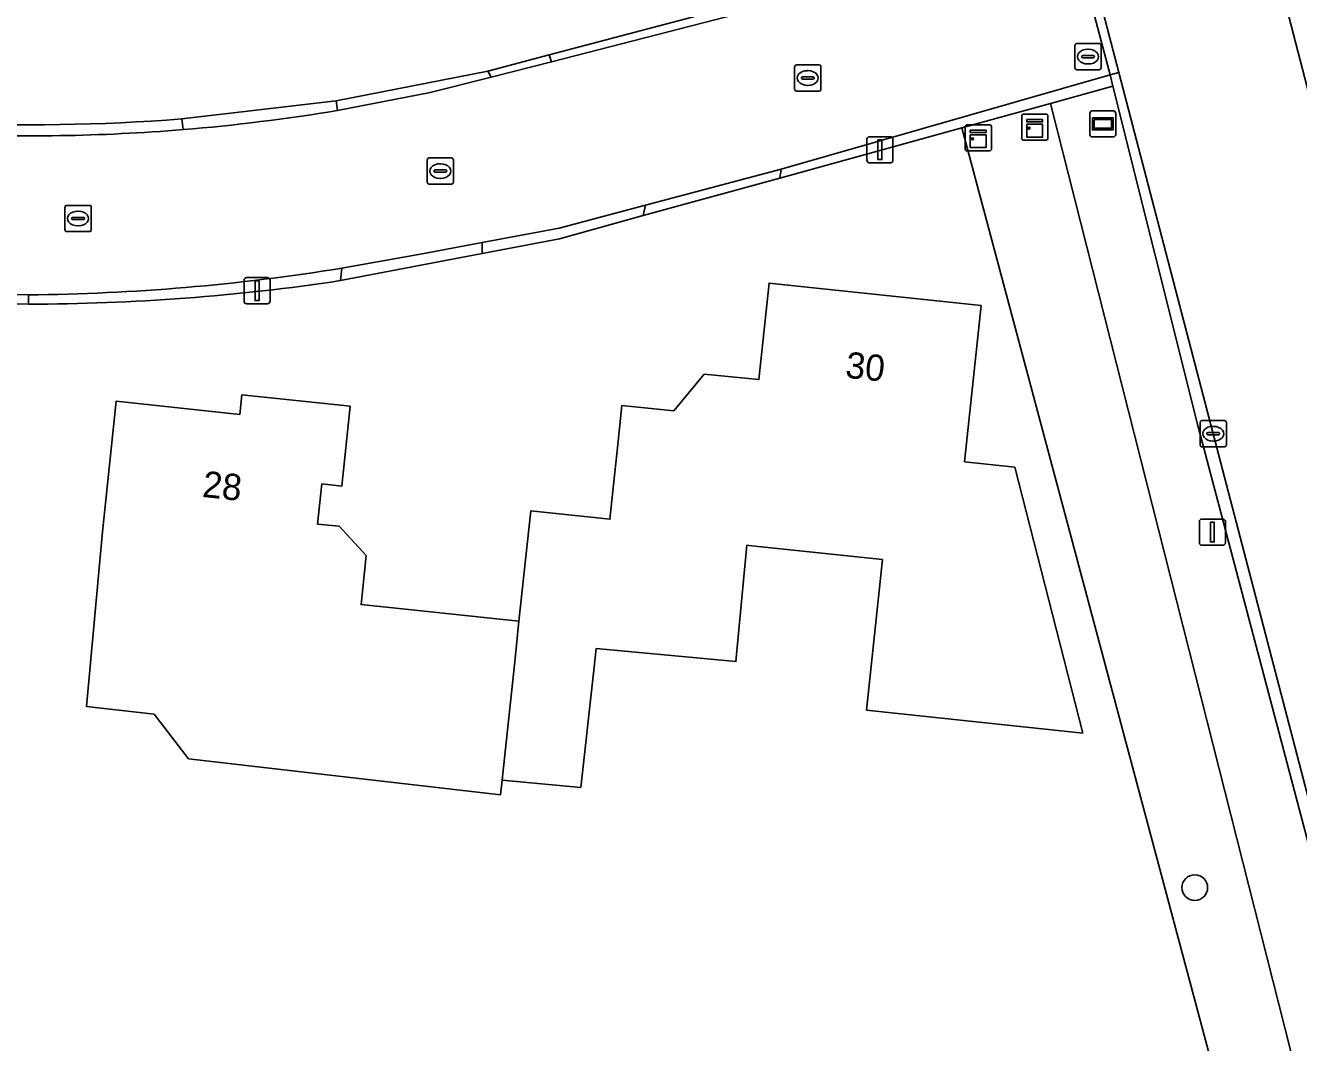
# Model space of a CAD drawing. Extents: x 162156 to 163172, y 378995 to 380779.
# Drawn here: x 162615.97 to 162664.49, y 380502.14 to 380540.91 of the extents above; entities that cross this region are included whole.
import ezdxf

# ---------------------------------------------------------------- set-up
doc = ezdxf.new("R2010")
doc.units = 0
for name, color, linetype in [('IMGEO_Boom', 7, 'Continuous'), ('IMGEO_Brandkraan', 7, 'Continuous'), ('IMGEO_Erf', 7, 'Continuous'), ('IMGEO_Groenvoorziening', 7, 'Continuous'), ('IMGEO_Kast', 7, 'Continuous'), ('IMGEO_Kolk', 7, 'Continuous'), ('IMGEO_Lichtmast', 7, 'Continuous'), ('IMGEO_Pand', 7, 'Continuous'), ('IMGEO_Pand_nummerreeks', 7, 'Continuous'), ('IMGEO_Rijbaan_lokaal_gesloten', 7, 'Continuous'), ('IMGEO_Rijbaan_lokaal_open', 7, 'Continuous'), ('IMGEO_Straatnaambord', 7, 'Continuous'), ('IMGEO_Voetpad_open', 7, 'Continuous')]:
    doc.layers.add(name, color=color, linetype=linetype)

msp = doc.modelspace()

# ---------------------------------------------------------------- linework, layer by layer
at = {"layer": 'IMGEO_Boom'}
msp.add_circle((162660.541, 380508.047), 0.489, dxfattribs=at)
at = {"layer": 'IMGEO_Brandkraan'}
for p, q in [((162655.97, 380539.3), (162655.97, 380540.152)), ((162656.045, 380540.226), (162656.897, 380540.226)), ((162656.971, 380540.152), (162656.971, 380539.3)), ((162656.229, 380539.72), (162656.229, 380539.732)), ((162656.667, 380539.683), (162656.269, 380539.683)), ((162656.272, 380539.769), (162656.67, 380539.769)), ((162656.458, 380540.006), (162656.483, 380540.006)), ((162656.713, 380539.732), (162656.713, 380539.72)), ((162656.897, 380539.226), (162656.045, 380539.226)), ((162656.481, 380539.446), (162656.456, 380539.446))]:
    msp.add_line(p, q, dxfattribs=at)
for points in [[(162655.97, 380539.3), (162655.97, 380540.152)], [(162656.045, 380540.226), (162656.897, 380540.226)], [(162656.971, 380540.152), (162656.971, 380539.3)], [(162656.897, 380539.226), (162656.045, 380539.226)]]:
    msp.add_lwpolyline(points, dxfattribs=at)
for centre, radius, start, end in [((162656.047, 380540.15), 0.0765, 91.552, 178.448), ((162656.047, 380540.15), 0.0765, 91.552, 178.448), ((162656.895, 380540.15), 0.0765, 1.552, 88.448), ((162656.895, 380540.15), 0.0765, 1.552, 88.448), ((162656.269, 380539.729), 0.0403, 85.8775, 175.7526), ((162656.266, 380539.719), 0.0366, 178.938, 274.7102), ((162656.67, 380539.726), 0.043, 264.8664, 352.4533), ((162656.674, 380539.731), 0.0386, 1.7309, 96.639), ((162656.047, 380539.302), 0.0765, 181.552, 268.448), ((162656.047, 380539.302), 0.0765, 181.552, 268.448), ((162656.895, 380539.302), 0.0765, 271.552, 358.448), ((162656.895, 380539.302), 0.0765, 271.552, 358.448)]:
    msp.add_arc(centre, radius, start, end, dxfattribs=at)
for centre, major_axis, ratio, start_param, end_param in [((162656.457, 380539.726), (-0.387, 0.002), 0.722429, 4.712389, 7.853982), ((162656.482, 380539.726), (-0.39, 0.002), 0.717154, 1.570796, 4.712389)]:
    msp.add_ellipse(centre, major_axis=major_axis, ratio=ratio, start_param=start_param, end_param=end_param, dxfattribs=at)
at = {"layer": 'IMGEO_Erf'}
for points in [[(162621.927, 380537.349), (162627.808, 380538.035), (162633.595, 380539.175), (162635.932, 380539.794), (162654.148, 380544.616), (162648.088, 380567.05), (162647.078, 380570.219), (162645.238, 380574.709), (162641.879, 380580.728)], [(162651.656, 380537.009), (162644.718, 380535.098), (162639.517, 380533.665), (162636.325, 380532.786), (162633.372, 380532.22), (162627.981, 380531.187)], [(162661.54, 380500), (162651.656, 380537.009)], [(162616.08, 380530.288), (162610.93, 380530.447)]]:
    msp.add_lwpolyline(points, dxfattribs=at)
msp.add_lwpolyline([(162618.898, 380521.616), (162619.422, 380526.588), (162624.141, 380526.088), (162624.22, 380526.833), (162628.344, 380526.396), (162628.021, 380523.356), (162627.267, 380523.436), (162627.105, 380521.908), (162627.931, 380521.821), (162628.958, 380520.706), (162628.759, 380518.84), (162634.78, 380518.202), (162635.226, 380522.41), (162638.245, 380522.092), (162638.545, 380524.941), (162638.702, 380526.428), (162640.684, 380526.225), (162641.839, 380527.617), (162643.924, 380527.412), (162644.312, 380531.09), (162652.396, 380530.238), (162651.767, 380524.274), (162653.68, 380524.072), (162656.269, 380513.94), (162648.027, 380514.809), (162648.633, 380520.554), (162643.657, 380521.079), (162643.465, 380521.099), (162643.047, 380516.664), (162637.725, 380517.166), (162637.637, 380516.338), (162637.133, 380511.867), (162634.139, 380512.149), (162634.079, 380511.586), (162622.186, 380512.958), (162620.868, 380514.663), (162618.29, 380514.954)], close=True, dxfattribs=at)
for centre, radius, start, end in [((162616.119, 380612.475), 75.35, 260.25972, 274.42087), ((162615.973, 380610.923), 80.635, 270.07581, 278.56401)]:
    msp.add_arc(centre, radius, start, end, dxfattribs=at)
at = {"layer": 'IMGEO_Groenvoorziening'}
for points in [[(162660.655, 380525.668), (162657.416, 380538.596), (162655.034, 380537.94), (162664.661, 380500), (162670.147, 380478.375), (162671.065, 380478.615), (162671.005, 380478.911), (162671.486, 380479.608), (162671.361, 380480.235), (162672.577, 380480.608), (162667.446, 380500)], [(162670.147, 380478.375), (162664.661, 380500), (162655.034, 380537.94), (162651.656, 380537.009), (162661.54, 380500), (162667.543, 380477.694)]]:
    msp.add_lwpolyline(points, close=True, dxfattribs=at)
at = {"layer": 'IMGEO_Kast'}
for p, q in [((162653.942, 380536.61), (162653.942, 380537.451)), ((162653.942, 380537.451), (162653.942, 380536.61)), ((162654.017, 380537.535), (162654.858, 380537.535)), ((162654.858, 380537.535), (162654.017, 380537.535)), ((162654.942, 380537.46), (162654.942, 380536.619)), ((162654.942, 380536.619), (162654.942, 380537.46)), ((162651.789, 380536.205), (162651.789, 380537.046)), ((162651.789, 380537.046), (162651.789, 380536.205)), ((162651.864, 380537.13), (162652.705, 380537.13)), ((162652.705, 380537.13), (162651.864, 380537.13)), ((162652.789, 380537.055), (162652.789, 380536.214)), ((162652.789, 380536.214), (162652.789, 380537.055)), ((162654.867, 380536.535), (162654.026, 380536.535)), ((162654.026, 380536.535), (162654.867, 380536.535)), ((162652.714, 380536.13), (162651.873, 380536.13)), ((162651.873, 380536.13), (162652.714, 380536.13))]:
    msp.add_line(p, q, dxfattribs=at)
for points in [[(162654.137, 380537.325), (162654.737, 380537.325), (162654.737, 380537.24), (162654.137, 380537.24), (162654.137, 380537.325)], [(162651.984, 380536.92), (162652.584, 380536.92), (162652.584, 380536.835), (162651.984, 380536.835), (162651.984, 380536.92)], [(162651.984, 380536.745), (162652.584, 380536.745), (162652.584, 380536.256), (162651.984, 380536.256), (162651.984, 380536.745)], [(162654.137, 380537.15), (162654.737, 380537.15), (162654.737, 380536.661), (162654.137, 380536.661), (162654.137, 380537.15)]]:
    msp.add_lwpolyline(points, dxfattribs=at)
for centre in [(162654.221, 380536.999), (162652.068, 380536.594)]:
    msp.add_circle(centre, 0.0377, dxfattribs=at)
for centre, start, end in [((162654.02, 380537.457), 92.4484, 184.2845), ((162654.02, 380537.457), 92.4484, 184.2845), ((162654.864, 380537.457), 2.4484, 94.2845), ((162654.864, 380537.457), 2.4484, 94.2845), ((162651.867, 380537.052), 92.4484, 184.2845), ((162651.867, 380537.052), 92.4484, 184.2845), ((162652.711, 380537.052), 2.4484, 94.2845), ((162652.711, 380537.052), 2.4484, 94.2845), ((162651.867, 380536.208), 182.4484, 274.2845), ((162651.867, 380536.208), 182.4484, 274.2845), ((162652.711, 380536.208), 272.4484, 4.2845), ((162652.711, 380536.208), 272.4484, 4.2845), ((162654.02, 380536.613), 182.4484, 274.2845), ((162654.02, 380536.613), 182.4484, 274.2845), ((162654.864, 380536.613), 272.4484, 4.2845), ((162654.864, 380536.613), 272.4484, 4.2845)]:
    msp.add_arc(centre, 0.0779, start, end, dxfattribs=at)
at = {"layer": 'IMGEO_Kolk'}
for p, q in [((162645.288, 380538.485), (162645.288, 380539.337)), ((162645.363, 380539.411), (162646.215, 380539.411)), ((162645.776, 380539.191), (162645.801, 380539.191)), ((162646.289, 380539.337), (162646.289, 380538.485)), ((162645.547, 380538.905), (162645.547, 380538.917)), ((162645.985, 380538.868), (162645.587, 380538.868)), ((162645.59, 380538.954), (162645.988, 380538.954)), ((162645.799, 380538.631), (162645.774, 380538.631)), ((162646.031, 380538.917), (162646.031, 380538.905)), ((162646.215, 380538.411), (162645.363, 380538.411)), ((162631.281, 380534.937), (162631.281, 380535.789)), ((162631.356, 380535.863), (162632.208, 380535.863)), ((162632.282, 380535.789), (162632.282, 380534.937)), ((162631.54, 380535.357), (162631.54, 380535.369)), ((162631.978, 380535.32), (162631.58, 380535.32)), ((162631.583, 380535.406), (162631.981, 380535.406)), ((162631.769, 380535.643), (162631.794, 380535.643)), ((162632.024, 380535.369), (162632.024, 380535.357)), ((162632.208, 380534.863), (162631.356, 380534.863)), ((162631.792, 380535.083), (162631.767, 380535.083)), ((162617.474, 380533.128), (162617.474, 380533.98)), ((162617.549, 380534.054), (162618.401, 380534.054)), ((162617.962, 380533.834), (162617.987, 380533.834)), ((162618.475, 380533.98), (162618.475, 380533.128)), ((162617.733, 380533.548), (162617.733, 380533.56)), ((162618.171, 380533.511), (162617.773, 380533.511)), ((162617.776, 380533.597), (162618.174, 380533.597)), ((162618.217, 380533.56), (162618.217, 380533.548)), ((162618.401, 380533.054), (162617.549, 380533.054)), ((162617.985, 380533.274), (162617.96, 380533.274)), ((162660.742, 380524.925), (162660.742, 380525.777)), ((162660.817, 380525.851), (162661.669, 380525.851)), ((162661.23, 380525.631), (162661.255, 380525.631)), ((162661.743, 380525.777), (162661.743, 380524.925)), ((162661.001, 380525.345), (162661.001, 380525.357)), ((162661.439, 380525.308), (162661.041, 380525.308)), ((162661.044, 380525.394), (162661.442, 380525.394)), ((162661.253, 380525.071), (162661.228, 380525.071)), ((162661.485, 380525.357), (162661.485, 380525.345)), ((162661.669, 380524.851), (162660.817, 380524.851))]:
    msp.add_line(p, q, dxfattribs=at)
for points in [[(162645.288, 380538.485), (162645.288, 380539.337)], [(162645.363, 380539.411), (162646.215, 380539.411)], [(162646.289, 380539.337), (162646.289, 380538.485)], [(162646.215, 380538.411), (162645.363, 380538.411)], [(162631.281, 380534.937), (162631.281, 380535.789)], [(162631.356, 380535.863), (162632.208, 380535.863)], [(162632.282, 380535.789), (162632.282, 380534.937)], [(162632.208, 380534.863), (162631.356, 380534.863)], [(162617.474, 380533.128), (162617.474, 380533.98)], [(162617.549, 380534.054), (162618.401, 380534.054)], [(162618.475, 380533.98), (162618.475, 380533.128)], [(162618.401, 380533.054), (162617.549, 380533.054)], [(162660.742, 380524.925), (162660.742, 380525.777)], [(162660.817, 380525.851), (162661.669, 380525.851)], [(162661.743, 380525.777), (162661.743, 380524.925)], [(162661.669, 380524.851), (162660.817, 380524.851)]]:
    msp.add_lwpolyline(points, dxfattribs=at)
for centre, radius, start, end in [((162645.365, 380539.335), 0.0765, 91.552, 178.448), ((162645.365, 380539.335), 0.0765, 91.552, 178.448), ((162646.213, 380539.335), 0.0765, 1.552, 88.448), ((162646.213, 380539.335), 0.0765, 1.552, 88.448), ((162645.587, 380538.914), 0.0403, 85.8775, 175.7526), ((162645.584, 380538.904), 0.0366, 178.938, 274.7102), ((162645.988, 380538.911), 0.043, 264.8664, 352.4533), ((162645.992, 380538.916), 0.0386, 1.7309, 96.639), ((162645.365, 380538.487), 0.0765, 181.552, 268.448), ((162645.365, 380538.487), 0.0765, 181.552, 268.448), ((162646.213, 380538.487), 0.0765, 271.552, 358.448), ((162646.213, 380538.487), 0.0765, 271.552, 358.448), ((162631.358, 380535.787), 0.0765, 91.552, 178.448), ((162631.358, 380535.787), 0.0765, 91.552, 178.448), ((162632.206, 380535.787), 0.0765, 1.552, 88.448), ((162632.206, 380535.787), 0.0765, 1.552, 88.448), ((162631.58, 380535.366), 0.0403, 85.8775, 175.7526), ((162631.577, 380535.356), 0.0366, 178.938, 274.7102), ((162631.981, 380535.363), 0.043, 264.8664, 352.4533), ((162631.985, 380535.368), 0.0386, 1.7309, 96.639), ((162631.358, 380534.939), 0.0765, 181.552, 268.448), ((162631.358, 380534.939), 0.0765, 181.552, 268.448), ((162632.206, 380534.939), 0.0765, 271.552, 358.448), ((162632.206, 380534.939), 0.0765, 271.552, 358.448), ((162617.551, 380533.978), 0.0765, 91.552, 178.448), ((162617.551, 380533.978), 0.0765, 91.552, 178.448), ((162618.399, 380533.978), 0.0765, 1.552, 88.448), ((162618.399, 380533.978), 0.0765, 1.552, 88.448), ((162617.773, 380533.557), 0.0403, 85.8775, 175.7526), ((162617.77, 380533.547), 0.0366, 178.938, 274.7102), ((162618.174, 380533.554), 0.043, 264.8664, 352.4533), ((162618.178, 380533.559), 0.0386, 1.7309, 96.639), ((162617.551, 380533.13), 0.0765, 181.552, 268.448), ((162617.551, 380533.13), 0.0765, 181.552, 268.448), ((162618.399, 380533.13), 0.0765, 271.552, 358.448), ((162618.399, 380533.13), 0.0765, 271.552, 358.448), ((162660.819, 380525.775), 0.0765, 91.552, 178.448), ((162660.819, 380525.775), 0.0765, 91.552, 178.448), ((162661.667, 380525.775), 0.0765, 1.552, 88.448), ((162661.667, 380525.775), 0.0765, 1.552, 88.448), ((162661.041, 380525.354), 0.0403, 85.8775, 175.7526), ((162661.038, 380525.344), 0.0366, 178.938, 274.7102), ((162661.442, 380525.351), 0.043, 264.8664, 352.4533), ((162661.446, 380525.356), 0.0386, 1.7309, 96.639), ((162660.819, 380524.927), 0.0765, 181.552, 268.448), ((162660.819, 380524.927), 0.0765, 181.552, 268.448), ((162661.667, 380524.927), 0.0765, 271.552, 358.448), ((162661.667, 380524.927), 0.0765, 271.552, 358.448)]:
    msp.add_arc(centre, radius, start, end, dxfattribs=at)
for centre, major_axis, ratio, start_param, end_param in [((162645.775, 380538.911), (-0.387, 0.002), 0.722429, 4.712389, 7.853982), ((162645.8, 380538.911), (-0.39, 0.002), 0.717154, 1.570796, 4.712389), ((162631.768, 380535.363), (-0.387, 0.002), 0.722429, 4.712389, 7.853982), ((162631.793, 380535.363), (-0.39, 0.002), 0.717154, 1.570796, 4.712389), ((162617.961, 380533.554), (-0.387, 0.002), 0.722429, 4.712389, 7.853982), ((162617.986, 380533.554), (-0.39, 0.002), 0.717154, 1.570796, 4.712389), ((162661.229, 380525.351), (-0.387, 0.002), 0.722429, 4.712389, 7.853982), ((162661.254, 380525.351), (-0.39, 0.002), 0.717154, 1.570796, 4.712389)]:
    msp.add_ellipse(centre, major_axis=major_axis, ratio=ratio, start_param=start_param, end_param=end_param, dxfattribs=at)
at = {"layer": 'IMGEO_Lichtmast'}
for p, q in [((162648.042, 380535.774), (162648.042, 380536.574)), ((162648.042, 380536.574), (162648.042, 380535.774)), ((162648.142, 380536.674), (162648.932, 380536.674)), ((162648.932, 380536.674), (162648.142, 380536.674)), ((162649.032, 380536.574), (162649.032, 380535.774)), ((162649.032, 380535.774), (162649.032, 380536.574)), ((162648.932, 380535.674), (162648.142, 380535.674)), ((162648.142, 380535.674), (162648.932, 380535.674)), ((162624.302, 380530.401), (162624.302, 380531.201)), ((162624.302, 380531.201), (162624.302, 380530.401)), ((162624.402, 380531.301), (162625.192, 380531.301)), ((162625.192, 380531.301), (162624.402, 380531.301)), ((162625.292, 380531.201), (162625.292, 380530.401)), ((162625.292, 380530.401), (162625.292, 380531.201)), ((162625.192, 380530.301), (162624.402, 380530.301)), ((162624.402, 380530.301), (162625.192, 380530.301)), ((162660.715, 380521.198), (162660.715, 380521.998)), ((162660.715, 380521.998), (162660.715, 380521.198)), ((162660.815, 380522.098), (162661.605, 380522.098)), ((162661.605, 380522.098), (162660.815, 380522.098)), ((162661.705, 380521.998), (162661.705, 380521.198)), ((162661.705, 380521.198), (162661.705, 380521.998)), ((162661.605, 380521.098), (162660.815, 380521.098)), ((162660.815, 380521.098), (162661.605, 380521.098))]:
    msp.add_line(p, q, dxfattribs=at)
for points in [[(162648.462, 380536.549), (162648.612, 380536.549), (162648.612, 380535.799), (162648.462, 380535.799), (162648.462, 380536.549)], [(162624.722, 380531.176), (162624.872, 380531.176), (162624.872, 380530.426), (162624.722, 380530.426), (162624.722, 380531.176)], [(162661.135, 380521.973), (162661.285, 380521.973), (162661.285, 380521.223), (162661.135, 380521.223), (162661.135, 380521.973)]]:
    msp.add_lwpolyline(points, dxfattribs=at)
for centre, start, end in [((162648.142, 380536.574), 90, 180), ((162648.142, 380536.574), 90, 180), ((162648.932, 380536.574), 0, 90), ((162648.932, 380536.574), 360, 90), ((162648.142, 380535.774), 180, 270), ((162648.142, 380535.774), 180, 270), ((162648.932, 380535.774), 270, 0), ((162648.932, 380535.774), 270, 0), ((162624.402, 380531.201), 90, 180), ((162624.402, 380531.201), 90, 180), ((162625.192, 380531.201), 0, 90), ((162625.192, 380531.201), 360, 90), ((162624.402, 380530.401), 180, 270), ((162624.402, 380530.401), 180, 270), ((162625.192, 380530.401), 270, 0), ((162625.192, 380530.401), 270, 0), ((162660.815, 380521.998), 90, 180), ((162660.815, 380521.998), 90, 180), ((162661.605, 380521.998), 0, 90), ((162661.605, 380521.998), 360, 90), ((162660.815, 380521.198), 180, 270), ((162660.815, 380521.198), 180, 270), ((162661.605, 380521.198), 270, 0), ((162661.605, 380521.198), 270, 0)]:
    msp.add_arc(centre, 0.1, start, end, dxfattribs=at)
at = {"layer": 'IMGEO_Pand'}
for points in [[(162653.68, 380524.072), (162651.767, 380524.274), (162652.396, 380530.238), (162644.312, 380531.09), (162643.924, 380527.412), (162641.839, 380527.617), (162640.684, 380526.225), (162638.702, 380526.428), (162638.545, 380524.941), (162638.245, 380522.092), (162635.226, 380522.41), (162634.78, 380518.202), (162634.616, 380516.656), (162634.253, 380513.23), (162634.139, 380512.149), (162637.133, 380511.867), (162637.637, 380516.338), (162637.725, 380517.166), (162643.047, 380516.664), (162643.465, 380521.099), (162643.657, 380521.079), (162648.633, 380520.554), (162648.027, 380514.809), (162656.269, 380513.94)], [(162628.958, 380520.706), (162627.931, 380521.821), (162627.105, 380521.908), (162627.267, 380523.436), (162628.021, 380523.356), (162628.344, 380526.396), (162624.22, 380526.833), (162624.141, 380526.088), (162619.422, 380526.588), (162618.898, 380521.616), (162618.29, 380514.954), (162620.868, 380514.663), (162622.186, 380512.958), (162634.079, 380511.586), (162634.139, 380512.149), (162634.253, 380513.23), (162634.616, 380516.656), (162634.78, 380518.202), (162628.759, 380518.84)]]:
    msp.add_lwpolyline(points, close=True, dxfattribs=at)
at = {"layer": 'IMGEO_Rijbaan_lokaal_gesloten'}
for points in [[(162648.766, 380570.704), (162649.9, 380567.405), (162650.166, 380566.381), (162655.824, 380544.641), (162657.309, 380539.028), (162657.649, 380539.117), (162650.238, 380567.497)], [(162650.238, 380567.497), (162657.649, 380539.117), (162667.863, 380500), (162670.658, 380489.297), (162675.002, 380472.733), (162676.381, 380466.512), (162677.316, 380459.965), (162678.253, 380450.55), (162678.535, 380447.716), (162685.204, 380450.618), (162684.831, 380454.251), (162684.023, 380462.108), (162683.015, 380468.663), (162681.65, 380474.495), (162674.932, 380500), (162667.731, 380527.348), (162660.014, 380557.121), (162657.91, 380565.281)]]:
    msp.add_lwpolyline(points, dxfattribs=at)
msp.add_lwpolyline([(162678.253, 380450.55), (162677.316, 380459.965), (162676.381, 380466.512), (162675.002, 380472.733), (162670.658, 380489.297), (162667.863, 380500), (162657.649, 380539.117), (162657.309, 380539.028), (162657.416, 380538.596), (162660.655, 380525.668), (162667.446, 380500), (162672.577, 380480.608), (162672.973, 380479.114), (162673.069, 380478.75), (162674.555, 380473.037), (162674.64, 380472.659), (162674.862, 380471.673), (162676.036, 380466.449), (162676.968, 380459.923), (162677.92, 380450.363), (162678.198, 380447.57), (162678.535, 380447.716)], close=True, dxfattribs=at)
at = {"layer": 'IMGEO_Rijbaan_lokaal_open'}
for points in [[(162657.91, 380565.281), (162660.014, 380557.121), (162667.731, 380527.348), (162674.932, 380500)], [(162639.602, 380534.061), (162644.772, 380535.432), (162657.309, 380539.028), (162655.824, 380544.641), (162654.251, 380544.234), (162636.02, 380539.523), (162633.725, 380538.944), (162631.399, 380538.357), (162627.864, 380537.675)], [(162621.977, 380536.944), (162621.927, 380537.349)], [(162628.022, 380531.658), (162631.093, 380532.213), (162633.38, 380532.64), (162636.311, 380533.188), (162639.602, 380534.061)], [(162627.981, 380531.187), (162628.022, 380531.658)], [(162610.988, 380530.791), (162612.61, 380530.686), (162616.077, 380530.645)], [(162616.077, 380530.645), (162616.08, 380530.288)]]:
    msp.add_lwpolyline(points, dxfattribs=at)
for points in [[(162635.932, 380539.794), (162636.02, 380539.523), (162654.251, 380544.234), (162654.148, 380544.616)], [(162633.725, 380538.944), (162633.595, 380539.175), (162627.808, 380538.035), (162627.864, 380537.675), (162631.399, 380538.357)], [(162657.309, 380539.028), (162644.772, 380535.432), (162644.718, 380535.098), (162651.656, 380537.009), (162655.034, 380537.94), (162657.416, 380538.596)], [(162633.38, 380532.64), (162633.372, 380532.22), (162636.325, 380532.786), (162639.517, 380533.665), (162639.602, 380534.061), (162636.311, 380533.188)]]:
    msp.add_lwpolyline(points, close=True, dxfattribs=at)
for centre, radius, start, end in [((162616.119, 380612.475), 75.35, 260.25972, 274.42087), ((162616.175, 380607.738), 71.032, 274.68508, 279.47152), ((162616.135, 380607.865), 71.161, 267.13133, 274.7087), ((162616.135, 380607.865), 71.161, 267.13133, 274.7087), ((162615.323, 380610.47), 79.829, 270.5413, 279.15348), ((162615.323, 380610.47), 79.829, 270.5413, 279.15348), ((162615.973, 380610.923), 80.635, 270.07581, 278.56401)]:
    msp.add_arc(centre, radius, start, end, dxfattribs=at)
at = {"layer": 'IMGEO_Straatnaambord'}
for p, q in [((162656.638, 380537.663), (162657.428, 380537.663)), ((162657.428, 380537.663), (162656.638, 380537.663)), ((162656.538, 380536.763), (162656.538, 380537.563)), ((162656.538, 380537.563), (162656.538, 380536.763)), ((162657.528, 380537.563), (162657.528, 380536.763)), ((162657.528, 380536.763), (162657.528, 380537.563)), ((162657.428, 380536.663), (162656.638, 380536.663)), ((162656.638, 380536.663), (162657.428, 380536.663))]:
    msp.add_line(p, q, dxfattribs=at)
for points in [[(162656.639, 380537.395), (162657.427, 380537.395), (162657.427, 380536.931), (162656.639, 380536.931), (162656.639, 380537.395)], [(162656.704, 380537.33), (162656.704, 380536.996), (162657.362, 380536.996), (162657.362, 380537.33), (162656.704, 380537.33)]]:
    msp.add_lwpolyline(points, dxfattribs=at)
for centre, start, end in [((162656.638, 380537.563), 90, 180), ((162656.638, 380537.563), 90, 180), ((162657.428, 380537.563), 0, 90), ((162657.428, 380537.563), 360, 90), ((162656.638, 380536.763), 180, 270), ((162656.638, 380536.763), 180, 270), ((162657.428, 380536.763), 270, 0), ((162657.428, 380536.763), 270, 0)]:
    msp.add_arc(centre, 0.1, start, end, dxfattribs=at)
at = {"layer": 'IMGEO_Voetpad_open'}
for points in [[(162633.725, 380538.944), (162636.02, 380539.523), (162635.932, 380539.794), (162633.595, 380539.175)], [(162644.772, 380535.432), (162639.602, 380534.061), (162639.517, 380533.665), (162644.718, 380535.098)], [(162633.38, 380532.64), (162631.093, 380532.213), (162628.022, 380531.658), (162627.981, 380531.187), (162633.372, 380532.22)], [(162616.08, 380530.288), (162616.077, 380530.645), (162612.61, 380530.686), (162610.988, 380530.791), (162610.93, 380530.447)]]:
    msp.add_lwpolyline(points, close=True, dxfattribs=at)
msp.add_lwpolyline([(162627.864, 380537.675), (162627.808, 380538.035), (162621.927, 380537.349), (162621.977, 380536.944)], dxfattribs=at)
msp.add_arc((162616.175, 380607.738), 71.032, 274.68508, 279.47152, dxfattribs=at)

# ---------------------------------------------------------------- texts
at = {"layer": 'IMGEO_Pand_nummerreeks'}
for s, rotation, p in [('30', 353.9839, (162647.192, 380527.489)), ('28', 353.9496, (162622.68, 380522.945))]:
    msp.add_text(s, height=1, rotation=rotation, dxfattribs=at).set_placement(p)

doc.saveas('drawing.dxf')
